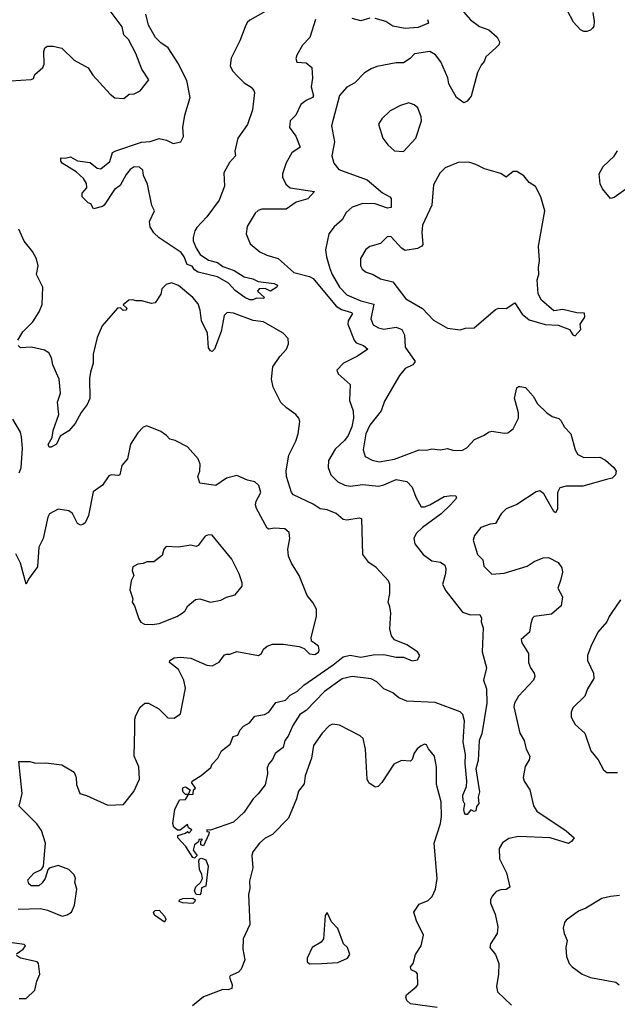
# Model space of a CAD drawing. Extents: x 2057697 to 2160550, y 827490 to 1016834.
# Tile 371 of 509: x 2106908 to 2110283, y 970544 to 976105. Entities that reach past the tile are written whole.
import ezdxf

# ---------------------------------------------------------------- set-up
doc = ezdxf.new("R2010")
doc.units = 0

msp = doc.modelspace()

# ---------------------------------------------------------------- linework, layer by layer
at = {"layer": '0CON20XD'}
for points in [[(2106855, 975759.4), (2106973, 975767), (2106985, 975772.5), (2106993.3, 975795), (2107037.5, 975835), (2107046.4, 975853.6), (2107043.8, 975925), (2107050, 975945), (2107064.2, 975955.8), (2107095.9, 975955.9), (2107145, 975943.3), (2107215.7, 975875.7), (2107295, 975833.5), (2107321.2, 975791.2), (2107419.2, 975685), (2107445, 975662.5), (2107495, 975658.8), (2107526, 975684), (2107555, 975686), (2107587.9, 975702.1), (2107636.2, 975765), (2107598, 975825), (2107564.3, 975914.3), (2107522.2, 975992.2), (2107495, 976020), (2107486.7, 976065), (2107418, 976155)], [(2108297.6, 976152.4), (2108207.2, 976102.8), (2108191.7, 976088.3), (2108180.4, 976065), (2108150.5, 975985), (2108101.7, 975888.3), (2108096.8, 975845), (2108110, 975815), (2108137.3, 975785), (2108175, 975748.8), (2108214.5, 975724.5), (2108230.8, 975705), (2108234.2, 975694.2), (2108221.9, 975595), (2108195, 975513.3), (2108140, 975435), (2108123, 975363), (2108125.8, 975335), (2108092, 975298), (2108060.2, 975239.8), (2108064.7, 975165), (2108034.7, 975085), (2107965, 974991.4), (2107908.1, 974931.9), (2107896.8, 974913.2), (2107887.1, 974875), (2107888, 974855), (2107904.4, 974815), (2107928, 974778), (2107975, 974746.7), (2108025, 974734.3), (2108055, 974710.6), (2108118.9, 974688.9), (2108175, 974651.9), (2108225, 974641.9), (2108255, 974627.1), (2108345, 974615.4), (2108363.3, 974605), (2108360, 974595), (2108325, 974572.5), (2108295, 974587.5), (2108260, 974585), (2108251.7, 974571.7), (2108290, 974535), (2108285, 974530), (2108245, 974532.5), (2108225, 974523.3), (2108207, 974523), (2108180, 974535), (2108125, 974576.2), (2108087.7, 974617.7), (2108025, 974651.9), (2107915, 974678.8), (2107895, 974691.2), (2107881.9, 974711.9), (2107853, 974723), (2107836.5, 974765), (2107819.3, 974789.3), (2107695, 974873.3), (2107665, 974901.9), (2107644.5, 974935), (2107640.6, 974965), (2107670, 975025), (2107654, 975055), (2107630, 975175), (2107606.2, 975225), (2107603.3, 975255), (2107585, 975271.2), (2107555, 975273.1), (2107531.1, 975258.9), (2107508.9, 975231.1), (2107475, 975168.9), (2107443.4, 975146.6), (2107385, 975056.7), (2107375, 975048.8), (2107325, 975037.5), (2107310, 975065), (2107295, 975070), (2107260, 975105), (2107260, 975125), (2107287.5, 975155), (2107285, 975180), (2107268.3, 975208.3), (2107227.5, 975245), (2107147.5, 975295), (2107140, 975305), (2107140, 975325), (2107165, 975322.5), (2107195, 975330), (2107235, 975308), (2107305, 975297.5), (2107345, 975266.7), (2107366.7, 975263.3), (2107416.4, 975303.6), (2107432.5, 975355), (2107450, 975365), (2107595, 975413.5), (2107645, 975417.1), (2107695, 975434.2), (2107737.5, 975425), (2107775, 975406.2), (2107817.5, 975415), (2107832, 975445), (2107830, 975495), (2107840, 975565), (2107870.8, 975665), (2107852.1, 975762.1), (2107800.8, 975860.8), (2107747.1, 975945), (2107705, 975973.1), (2107675, 976004.4), (2107635, 976074.2), (2107620.6, 976135)], [(2109388.9, 976178.9), (2109454, 976104), (2109505, 976065.5), (2109557.3, 976047.3), (2109605, 976006.2), (2109618.8, 975978.8), (2109615.8, 975965), (2109597.8, 975945), (2109540, 975895), (2109531.2, 975868.8), (2109515, 975847.5), (2109493.8, 975806.2), (2109457.6, 975672.4), (2109435, 975644.2), (2109415.7, 975634.3), (2109375.4, 975665.4), (2109332, 975742), (2109325.5, 975775.5), (2109286.2, 975866.2), (2109255.7, 975905.7), (2109225, 975925.6), (2109138.3, 975911.7), (2109112.9, 975885), (2109075, 975860.9), (2109035, 975861.5), (2108925, 975841.2), (2108892.7, 975827.3)], [(2110145.7, 976145), (2110152.9, 976095), (2110151.2, 976068.8), (2110144.1, 976055.9), (2110132.5, 976045), (2110111.7, 976038.3), (2110095, 976038), (2110075, 976048), (2110035, 976091.2), (2109999.4, 976159.4)], [(2108578.8, 976105), (2108546.2, 976005), (2108505, 975960), (2108473.8, 975905), (2108466.7, 975885), (2108472.5, 975865), (2108525, 975861.2), (2108557.5, 975835), (2108562.3, 975775), (2108553.8, 975725), (2108566.8, 975675), (2108561.9, 975665), (2108525, 975647.9), (2108496.4, 975625), (2108467.5, 975565), (2108435, 975533.3), (2108430.8, 975495), (2108467.7, 975447.7), (2108491.4, 975385), (2108445, 975352), (2108413.7, 975296.3), (2108392.7, 975235), (2108392.7, 975215), (2108411.8, 975175), (2108435, 975155.5), (2108572.5, 975135), (2108535, 975092.5), (2108470, 975075), (2108413.3, 975035), (2108275, 975035.6), (2108255, 975028), (2108238.3, 975011.7), (2108192.4, 974937.6), (2108187.1, 974895), (2108209.1, 974839.1), (2108265, 974793.6), (2108304, 974775), (2108366.8, 974756.8), (2108456.2, 974676.2), (2108544.1, 974654.1), (2108565, 974643.2), (2108695, 974486.6), (2108725, 974469), (2108781.7, 974451.7), (2108786.6, 974445), (2108762.5, 974405), (2108760.8, 974385), (2108797.1, 974295), (2108809.1, 974279.1), (2108849.2, 974265), (2108874, 974245), (2108816.1, 974203.9), (2108737.1, 974165), (2108698.8, 974125), (2108706, 974105), (2108773.5, 974045), (2108770, 973955), (2108790.8, 973895), (2108793.2, 973855), (2108784.4, 973805), (2108763.8, 973756.2), (2108742.4, 973727.6), (2108689.9, 973680.1), (2108652.7, 973615), (2108650.9, 973575), (2108665, 973534.2), (2108704.4, 973495), (2108745, 973475.3), (2108775, 973470.3), (2108845, 973479.4), (2108935, 973471.2), (2108965, 973477.4), (2109035, 973507.1), (2109095, 973497.1), (2109125.3, 973465.3), (2109145, 973409.2), (2109175, 973354.3), (2109195, 973354.5), (2109224.6, 973365.4), (2109305, 973411.5), (2109347.8, 973417.8), (2109371.2, 973415), (2109375, 973403.3), (2109341.4, 973365), (2109288.5, 973315), (2109183.5, 973236.5), (2109147.7, 973202.3), (2109134.6, 973175), (2109140, 973145), (2109186.4, 973085), (2109235, 973048.8), (2109285, 973041.8), (2109308.5, 973025), (2109314.6, 973005), (2109313.6, 972976.4), (2109295.8, 972915), (2109315, 972880), (2109408.5, 972758.5), (2109453.3, 972743.3), (2109506, 972745), (2109515.8, 972725), (2109514.1, 972704.1), (2109525, 972670), (2109520, 972535), (2109544, 972445), (2109527.8, 972375), (2109543.5, 972325), (2109546.1, 972245), (2109517.6, 972072.4), (2109502.7, 972035), (2109498.3, 971921.7), (2109483.9, 971873.9), (2109505.8, 971745), (2109497.5, 971715), (2109501.7, 971678.3), (2109488.3, 971661.7), (2109483.6, 971636.4), (2109473.9, 971633.9), (2109455, 971642.5), (2109435, 971616.7), (2109425, 971616.7), (2109420, 971625), (2109415.8, 971645), (2109421.2, 971675), (2109413.3, 971693.3), (2109411.6, 971725), (2109431.2, 971775), (2109433.8, 971805), (2109424, 971905), (2109425.7, 971955.7), (2109413.2, 972025), (2109420, 972145), (2109410.4, 972180.4), (2109396.6, 972196.6), (2109255, 972247.8), (2109095, 972255.7), (2109050, 972275), (2109015, 972303.8), (2108965, 972325.8), (2108924.7, 972364.7), (2108892.8, 972382.8), (2108785, 972396), (2108728.5, 972381.5), (2108628.5, 972311.5), (2108525, 972204.2), (2108489.2, 972180.8), (2108451.2, 972118.8), (2108425, 972058.1), (2108406.1, 972033.9), (2108395.4, 971995), (2108350, 971960), (2108335, 971927.5), (2108315, 971902.5), (2108305, 971880), (2108306.5, 971845), (2108295, 971784.2), (2108255, 971732), (2108226, 971705), (2108175, 971628.8), (2108115, 971572), (2107985, 971527.5), (2107965, 971530), (2107965, 971520), (2107977.5, 971517.5), (2107976.7, 971505), (2107945, 971440), (2107930, 971445), (2107930, 971465), (2107940, 971475), (2107935, 971477.5), (2107920, 971475), (2107918.3, 971461.7), (2107894.3, 971445.7), (2107888, 971415), (2107910, 971385), (2107895, 971370), (2107885, 971373.3), (2107846.4, 971436.4), (2107800, 971485), (2107801.7, 971498.3), (2107845, 971510), (2107855, 971520), (2107865, 971512.5), (2107880, 971530), (2107861.7, 971541.7), (2107855, 971560), (2107815, 971527.5), (2107798.3, 971528.3), (2107777.5, 971545), (2107773.3, 971565), (2107784, 971645), (2107810.5, 971699.5), (2107845, 971700), (2107860, 971725), (2107860, 971730), (2107845, 971730), (2107831.7, 971741.7), (2107826.7, 971755), (2107830.7, 971769.3), (2107845, 971772.5), (2107870, 971755), (2107860, 971730), (2107888.3, 971731.7), (2107890, 971755), (2107900, 971765), (2107880, 971795), (2107882.5, 971805), (2107933.6, 971836.4), (2107987.5, 971882.5), (2107995, 971900), (2108027.5, 971935), (2108047.5, 971975), (2108072.5, 971995), (2108096.1, 972013.9), (2108113.6, 972056.4), (2108140, 972065), (2108152.5, 972095), (2108172.5, 972115), (2108205, 972133.3), (2108235, 972171.2), (2108289.7, 972180.3), (2108315.8, 972194.2), (2108355, 972248.8), (2108408.8, 972261.2), (2108435, 972289.2), (2108476.6, 972313.4), (2108512.6, 972347.4), (2108679.2, 972460.8), (2108735, 972507.1), (2108775, 972515.3), (2108835, 972503.8), (2108905, 972517.8), (2108965, 972519.4), (2109035, 972505.2), (2109075, 972504.6), (2109125, 972484.7), (2109155, 972490.4), (2109168.5, 972515), (2109154.5, 972535), (2109095.2, 972575.2), (2109025, 972603), (2109006.9, 972625), (2108997.9, 972665), (2109004.2, 972755), (2108998.1, 972788.1), (2108989.1, 972815), (2108999.2, 972865), (2108997.8, 972915), (2108991.5, 972935), (2108921.5, 973011.5), (2108879.7, 973039.7), (2108846.8, 973085), (2108840, 973285), (2108825, 973289.2), (2108755, 973278.8), (2108735, 973282.1), (2108695, 973316.7), (2108645, 973336.8), (2108605, 973342.4), (2108565, 973368.4), (2108455, 973421.4), (2108443.7, 973433.7), (2108414.1, 973524.1), (2108412.9, 973557.1), (2108428.4, 973645), (2108467.9, 973725), (2108480.3, 973765), (2108490, 973835), (2108483.6, 973855), (2108467.5, 973875), (2108415, 973912), (2108383.3, 973943.3), (2108338.9, 974028.9), (2108330.6, 974075), (2108337.2, 974145), (2108376.9, 974203.1), (2108415.5, 974245), (2108426.5, 974275), (2108424.3, 974305), (2108395.7, 974335), (2108285, 974398.2), (2108225.7, 974405.7), (2108115, 974448), (2108079.5, 974450.5), (2108062.7, 974435), (2108046.6, 974343.4), (2108008.6, 974245), (2107995, 974231.2), (2107985, 974233.8), (2107975, 974252.5), (2107967.7, 974335), (2107933.7, 974403.7), (2107926.7, 974465), (2107915, 974500), (2107885, 974536.7), (2107805, 974604.3), (2107765, 974618.6), (2107735, 974610), (2107711.2, 974585), (2107704, 974555), (2107672.5, 974505), (2107652.7, 974502.7), (2107597.3, 974517.3), (2107566.4, 974516.4), (2107545, 974523.3), (2107525, 974520), (2107492.5, 974495), (2107512.5, 974475), (2107510, 974465), (2107493, 974463), (2107477.5, 974477.5), (2107460, 974475), (2107373.9, 974376.1), (2107345, 974310), (2107321.8, 974215), (2107323.3, 974165), (2107306.7, 974115), (2107301.7, 974078.3), (2107302.9, 973965), (2107288.3, 973931.7), (2107255, 973886.7), (2107221.9, 973825), (2107185, 973783.5), (2107136.9, 973753.1), (2107115, 973707.5), (2107085, 973691.2), (2107075, 973690), (2107068, 973705), (2107090.8, 973745), (2107097.5, 973785), (2107128.2, 973875), (2107121.5, 973945), (2107138.2, 973995), (2107131.2, 974075), (2107094.4, 974155), (2107087.1, 974195), (2107073.1, 974223.1), (2107048.3, 974238.3), (2106974.4, 974255.6), (2106911.4, 974251.4), (2106898.8, 974265)], [(2108885, 976112.5), (2108835, 976097.7), (2108785, 976112.1)], [(2109211.2, 976105), (2109217.5, 976085), (2109158.7, 976061.3), (2109085, 976054.8), (2109015, 976067.8), (2108975, 976095.3), (2108915, 976111.5)], [(2108892.7, 975827.3), (2108855.5, 975804.5), (2108801.3, 975748.7), (2108755, 975722.9), (2108715, 975676), (2108669.1, 975505), (2108685.5, 975414.5), (2108671.1, 975335), (2108681.9, 975295), (2108709.4, 975259.4), (2108870.8, 975200.8), (2108956.7, 975126.7), (2108998.5, 975105), (2109006.6, 975095), (2109006.3, 975043.7), (2108985, 975040.7), (2108915, 975064.1), (2108845, 975066.2), (2108785, 975045.5), (2108751.4, 975015), (2108729.4, 974975), (2108684.6, 974935.4), (2108654.3, 974895), (2108635.6, 974805), (2108640, 974765), (2108660.1, 974700.1), (2108673.2, 974665), (2108714.7, 974595), (2108755, 974550.7), (2108835, 974516.7), (2108908.6, 974498.6), (2108891.3, 974415), (2108905, 974382.2), (2108935, 974365.4), (2108965, 974357.7), (2109035, 974368), (2109065.7, 974355), (2109080.4, 974325), (2109084.4, 974255), (2109141.5, 974175), (2109129.2, 974155), (2109084.6, 974135.4), (2109052.5, 974095), (2108968.7, 973951.3), (2108949.1, 973895), (2108884.7, 973815), (2108863.7, 973765), (2108846.9, 973675), (2108858.6, 973638.6), (2108897.9, 973617.9), (2108938.1, 973608.1), (2109025, 973623.3), (2109165, 973676), (2109205, 973674), (2109235, 973682), (2109284.1, 973675.9), (2109325, 973683.8), (2109355, 973673.3), (2109405, 973672.5), (2109433, 973687), (2109476.2, 973733.8), (2109532, 973758), (2109555, 973776.2), (2109575, 973781.2), (2109645, 973768.8), (2109665, 973771.2), (2109696, 973795), (2109724.3, 973855), (2109724.3, 973885), (2109702, 973968), (2109716.7, 974025), (2109725, 974033.3), (2109735, 974033.3), (2109765, 974026.7), (2109807.7, 973977.7), (2109831.9, 973935), (2109885, 973884), (2109915, 973864), (2109952.7, 973852.7), (2109965, 973841.2), (2109985, 973803.3), (2110020, 973765), (2110045.8, 973675), (2110059.7, 973649.7), (2110095, 973633.1), (2110185, 973634), (2110217.3, 973617.3), (2110263.8, 973575), (2110276.7, 973555), (2110273.3, 973535), (2110254.2, 973515.8), (2110222.9, 973507.1), (2110089.3, 973470.7), (2109995, 973470), (2109959.3, 973460.7), (2109945.4, 973434.6), (2109945, 973340), (2109935, 973320), (2109925, 973326.7), (2109867.5, 973427.5), (2109845, 973443.1), (2109825, 973438.1), (2109715, 973367.1), (2109655, 973343.3), (2109626.4, 973313.6), (2109595, 973260), (2109565, 973256.2), (2109513, 973237), (2109477.3, 973192.7), (2109469.2, 973165), (2109494.3, 973085), (2109523.1, 973055), (2109529.4, 973019.4), (2109575, 972974), (2109645, 972980), (2109775, 973019.2), (2109813.3, 973045), (2109865, 973066), (2109895, 973067.5), (2109949.3, 973039.3), (2109969.7, 973009.7), (2109974.4, 972985), (2109962.7, 972937.3), (2109948, 972895), (2109974.2, 972845), (2109965.7, 972795), (2109912, 972748), (2109813.3, 972735), (2109804, 972725), (2109794.3, 972695.7), (2109787.1, 972645), (2109740, 972605), (2109744, 972585), (2109781.1, 972525), (2109780.8, 972475), (2109793.6, 972443.6), (2109814.2, 972415), (2109818.1, 972395), (2109810, 972375), (2109724.8, 972285.2), (2109703.1, 972245), (2109699.2, 972225), (2109732.5, 972075), (2109758, 972035), (2109768.8, 971985), (2109790, 971945), (2109786.2, 971925), (2109762.7, 971887.3), (2109751.2, 971825), (2109756.7, 971805), (2109788.8, 971755), (2109810, 971665), (2109828.8, 971635), (2109994.6, 971524.6), (2110040, 971485), (2110025, 971464), (2110006.7, 971453.3), (2109903.6, 971483.6), (2109725, 971491.2), (2109670, 971480), (2109635, 971456), (2109615.7, 971424.3), (2109618.6, 971365), (2109656.9, 971286.9), (2109675.7, 971205), (2109655, 971192.7), (2109625, 971190.9), (2109599.3, 971180.7), (2109575.8, 971155), (2109567.1, 971135), (2109567.1, 971115), (2109594, 971054), (2109607.9, 970982.1), (2109605.4, 970944.6), (2109567.5, 970885), (2109564.2, 970865), (2109595.8, 970825), (2109614.2, 970775), (2109612.9, 970715), (2109600, 970645), (2109605.7, 970615), (2109685, 970539.5)], [(2109075, 975360), (2109146.2, 975435), (2109176.8, 975533.2), (2109175.7, 975555.7), (2109156.5, 975606.5), (2109135, 975624.2), (2109105, 975634.3), (2109059.3, 975620.7), (2109000.5, 975589.5), (2108952.5, 975545), (2108933.8, 975515), (2108958.8, 975435), (2108987.3, 975397.3), (2109025, 975363.3), (2109075, 975360)], [(2110390.2, 975189.8), (2110265, 975101.2), (2110244, 975094), (2110199.3, 975149.3), (2110187, 975177), (2110181.2, 975235), (2110204.3, 975275.7), (2110265.6, 975334.4), (2110283.8, 975365)], [(2110045, 974320), (2110077.5, 974355), (2110073.3, 974385), (2110100, 974425), (2110098.3, 974448.3), (2110055, 974450), (2109975, 974468.8), (2109925, 974460), (2109855, 974520), (2109835.8, 974555.8), (2109830, 974635), (2109839.2, 974665), (2109837.5, 974705), (2109844.3, 974745), (2109837.8, 974825), (2109874, 975025), (2109850.8, 975105), (2109822.1, 975162.1), (2109786.2, 975185), (2109755, 975222.5), (2109716.7, 975246.7), (2109695, 975246.7), (2109655, 975216.2), (2109626.3, 975236.3), (2109532.5, 975262.5), (2109485, 975287.5), (2109445, 975300), (2109385, 975298), (2109311.7, 975268.3), (2109281.7, 975238.3), (2109245, 975172.5), (2109235, 975057.5), (2109183.3, 974945), (2109178.9, 974905), (2109184.1, 974835.9), (2109178.8, 974825), (2109155, 974811.9), (2109085, 974800.8), (2109065, 974813.8), (2109005, 974878.8), (2108985, 974880.8), (2108945, 974841.2), (2108885.7, 974824.3), (2108863.2, 974806.8), (2108833.6, 974756.4), (2108831.9, 974715), (2108842, 974695), (2108865, 974678), (2108905, 974665.7), (2108945, 974640.8), (2109015, 974624.2), (2109088, 974528), (2109183.2, 974473.2), (2109245, 974408), (2109325, 974362.5), (2109395, 974354), (2109425, 974362), (2109475, 974364.2), (2109595, 974468.1), (2109615, 974475.8), (2109655, 974474.3), (2109705, 974506), (2109745, 974442.5), (2109785, 974410), (2109875, 974383.3), (2109948.8, 974378.8), (2110012.5, 974355), (2110032.5, 974325), (2110045, 974320)], [(2106898, 974295), (2106925, 974342.5), (2106981.1, 974398.9), (2107016.9, 974455), (2107034.4, 974495.6), (2107037.8, 974595), (2107003.3, 974665), (2107012.2, 974715), (2107002.5, 974755), (2106980.9, 974795), (2106933.5, 974853.5), (2106902, 974922)], [(2106905.5, 973545), (2106915.9, 973574.1), (2106922.7, 973685), (2106918.6, 973748.6), (2106911.4, 973775), (2106869.2, 973849.2)], [(2106899.3, 971080.7), (2107025, 971085.8), (2107065, 971076), (2107147.3, 971042.7), (2107175, 971050), (2107200, 971065), (2107217.5, 971105), (2107230, 971195), (2107218.8, 971235), (2107223.3, 971255), (2107215.8, 971275.8), (2107185, 971306.2), (2107125, 971327.5), (2107075, 971312.5), (2107066.7, 971303.3), (2107051.2, 971255), (2107035, 971230), (2107015, 971213.8), (2106973, 971213), (2106960, 971225), (2106953.3, 971246.7), (2106987.5, 971285), (2107030, 971305), (2107042.5, 971325), (2107054, 971455), (2107030, 971525), (2107005, 971563.3), (2106904, 971664), (2106922, 971735), (2106902.5, 971915), (2106965, 971916.2), (2106996.4, 971906.4), (2107055, 971908.8), (2107145, 971896.2), (2107215.8, 971855.8), (2107226.2, 971825), (2107228, 971785), (2107247.5, 971735), (2107285, 971723.8), (2107405, 971668.8), (2107493.6, 971673.6), (2107553.2, 971746.8), (2107584.3, 971815), (2107580, 971885), (2107554.3, 971945), (2107557.7, 972097.7), (2107557.5, 972155), (2107564.3, 972175), (2107588.1, 972221.9), (2107615, 972244), (2107635, 972244.2), (2107692.8, 972212.8), (2107745, 972162), (2107780.5, 972159.5), (2107815.8, 972185), (2107845, 972330), (2107834.4, 972375), (2107804.4, 972435), (2107754, 972475), (2107756.2, 972485), (2107779.3, 972500.7), (2107814.5, 972505.5), (2107875, 972498.5), (2107965, 972459.4), (2107995, 972456), (2108034.3, 972475.7), (2108065, 972517.5), (2108075, 972522.5), (2108095, 972521.2), (2108135, 972536), (2108256.4, 972513.6), (2108273.3, 972525), (2108285, 972550), (2108305, 972566.2), (2108335, 972578.8), (2108395, 972578.6), (2108485.6, 972565.6), (2108514.3, 972554.3), (2108545, 972523.1), (2108575, 972519.4), (2108595, 972532), (2108598.9, 972545), (2108595, 972566), (2108573, 972583), (2108556.7, 972595), (2108554, 972615), (2108583.3, 972735), (2108583.3, 972775), (2108564.1, 972814.1), (2108532.3, 972852.3), (2108486.7, 972965), (2108443.3, 973035), (2108426.2, 973075), (2108422.9, 973115), (2108434.3, 973175), (2108428.9, 973208.9), (2108405, 973230), (2108345, 973233.8), (2108315, 973228), (2108305, 973233.8), (2108246, 973345), (2108239.2, 973365), (2108242.5, 973385), (2108269.2, 973435), (2108258.8, 973475), (2108235, 973494), (2108195, 973503.8), (2108135, 973531.2), (2108075, 973515.8), (2108015, 973474), (2107925, 973487.5), (2107914.1, 973524.1), (2107926, 973555), (2107927.5, 973595), (2107915.8, 973625), (2107855, 973692), (2107785, 973728.8), (2107755, 973736.7), (2107737.1, 973757.1), (2107705, 973780), (2107625, 973811.2), (2107605, 973803.3), (2107575, 973772.5), (2107532.9, 973707.1), (2107515.8, 973624.2), (2107485, 973587.5), (2107473.3, 973535), (2107465, 973530.8), (2107425, 973534.3), (2107412, 973528), (2107375, 973476.2), (2107322.4, 973437.6), (2107295.7, 973305), (2107276.6, 973263.4), (2107265, 973253.8), (2107250.7, 973250.7), (2107235, 973260), (2107205, 973316.2), (2107185, 973332), (2107125, 973340), (2107076, 973315), (2107065.8, 973295), (2107039.4, 973175), (2107015.6, 973125), (2107007.8, 973015), (2106957.5, 972945), (2106945, 972917.5), (2106912.2, 973035), (2106885, 973088.8)], [(2107655, 972688.8), (2107695, 972694.2), (2107795, 972733.8), (2107820.5, 972749.5), (2107840, 972765), (2107856.7, 972795), (2107900.5, 972829.5), (2107925, 972834), (2107985, 972815.7), (2108043.3, 972826.7), (2108075.9, 972844.1), (2108125, 972856.7), (2108163.8, 972905), (2108164.2, 972925), (2108146.9, 972975), (2108105, 973058.8), (2107995, 973193.8), (2107975, 973196), (2107955, 973188.8), (2107916.7, 973135), (2107905, 973130), (2107875, 973137.1), (2107805, 973126.2), (2107735, 973128.8), (2107721.2, 973115), (2107711.7, 973078.3), (2107665, 973043.3), (2107625, 973042.5), (2107605, 973033.3), (2107575, 973030), (2107547.5, 973015), (2107542.5, 972995), (2107552.5, 972965), (2107536.7, 972935), (2107530, 972885), (2107547.5, 972835), (2107542.5, 972815), (2107556.7, 972795), (2107580.5, 972720.5), (2107592.3, 972702.3), (2107611.7, 972691.7), (2107655, 972688.8)], [(2110301.4, 972828.6), (2110252.8, 972757.2), (2110236.5, 972735), (2110225, 972704), (2110173.1, 972645), (2110134.2, 972565), (2110115.8, 972514.2), (2110114.3, 972485), (2110148, 972415), (2110150, 972385), (2110114.4, 972325), (2110100.6, 972285), (2110031.7, 972218.3), (2110023.1, 972195), (2110023.1, 972165), (2110045.8, 972125), (2110100.5, 972075), (2110133.1, 971975), (2110175.8, 971925), (2110205, 971868.8), (2110225, 971854), (2110285, 971854.2)], [(2109265, 970525.6), (2109115, 970547.8), (2109094.3, 970565), (2109088, 970585), (2109092.4, 970597.6), (2109147.8, 970642.2), (2109155.8, 970655), (2109155.6, 970715.6), (2109146.5, 970726.5), (2109119.6, 970739.6), (2109114.5, 970755), (2109129.5, 970775), (2109142.5, 970825), (2109174.5, 970875), (2109188, 970935), (2109149.2, 971015), (2109134.4, 971065), (2109165, 971110.6), (2109215, 971130), (2109236.6, 971153.4), (2109256.2, 971195), (2109265.3, 971255.3), (2109248.5, 971455), (2109284.5, 971565), (2109291.1, 971605), (2109287.6, 971687.6), (2109262.2, 971785), (2109262.9, 971885), (2109250, 971945), (2109216.4, 971986.4), (2109205, 972010), (2109195, 972012.5), (2109175, 972003.3), (2109153, 971987), (2109135, 971963.3), (2109125, 971926.7), (2109115, 971917.5), (2109065, 971921.4), (2109020.4, 971899.6), (2108952.3, 971797.7), (2108932.5, 971775), (2108915, 971770), (2108880, 971795), (2108870, 971815), (2108861.5, 971985), (2108848, 972045), (2108830.6, 972060.6), (2108715, 972120), (2108675, 972125.8), (2108655, 972116.2), (2108616, 972075), (2108567.1, 972005), (2108555.6, 971935), (2108520.8, 971835), (2108515, 971790), (2108482.3, 971747.7), (2108472, 971705), (2108425.7, 971595), (2108335, 971502.5), (2108295, 971482), (2108262, 971455), (2108224.2, 971405), (2108219.2, 971385), (2108224, 971315), (2108205, 971240), (2108207.7, 971197.7), (2108200.8, 971165), (2108208.1, 970995), (2108169.2, 970915), (2108167.5, 970855), (2108180, 970795), (2108157.9, 970742.1), (2108144.5, 970725.5), (2108096.7, 970705), (2108092.3, 970697.7), (2108108, 970655), (2108105, 970633.3), (2108085, 970626.2), (2108055, 970627.5), (2107945.6, 970585.6), (2107883.8, 970535)], [(2107925, 971163.3), (2107904.2, 971164.2), (2107894.4, 971185), (2107902.1, 971207.9), (2107928.1, 971231.9), (2107939.4, 971255), (2107937.3, 971277.3), (2107923.8, 971305), (2107918.8, 971355), (2107923.3, 971366.7), (2107935, 971370), (2107959.3, 971359.3), (2107971.8, 971325), (2107959.3, 971210.7), (2107935, 971202.5), (2107930.7, 971169.3), (2107925, 971163.3)], [(2107885, 971114.3), (2107826.6, 971116.6), (2107808.8, 971125), (2107811.2, 971135), (2107828.6, 971141.4), (2107885, 971142.9), (2107898, 971135), (2107897.5, 971125), (2107885, 971114.3)], [(2110295, 971158.1), (2110245, 971154), (2110195, 971142), (2110105, 971086.7), (2110065, 971070), (2109995, 971020), (2109984.5, 971005.5), (2109978.1, 970975), (2109982.5, 970945), (2110000.8, 970905), (2109992.5, 970865), (2109996, 970815), (2110012, 970775), (2110027.5, 970755), (2110085, 970713.8), (2110132.5, 970695), (2110275, 970670), (2110294.7, 970654.7)], [(2107725, 971008.8), (2107668.5, 971048.5), (2107664.2, 971065), (2107672, 971075), (2107695.4, 971075.4), (2107725, 971042), (2107732.5, 971025), (2107725, 971008.8)], [(2108545, 970772), (2108615, 970774.4), (2108705, 970780.8), (2108760, 970805), (2108772.5, 970825), (2108760, 970865), (2108736.4, 970886.4), (2108705, 970972.5), (2108669.5, 971009.5), (2108645, 971062.5), (2108633.3, 971045), (2108623.8, 970915), (2108610, 970895), (2108558.8, 970865), (2108530.8, 970805), (2108532, 970785), (2108545, 970772)], [(2106890.5, 970829.5), (2106926.7, 970855), (2106940, 970875), (2106932.5, 970882.5), (2106865, 970892)], [(2106905, 970576.2), (2106945, 970576.2), (2106992.5, 970625), (2107003.8, 970675), (2107021.2, 970715), (2107014.2, 970775), (2107006.2, 970785), (2106912.5, 970805), (2106889.3, 970819.3)]]:
    msp.add_lwpolyline(points, dxfattribs=at)

doc.saveas('drawing.dxf')
